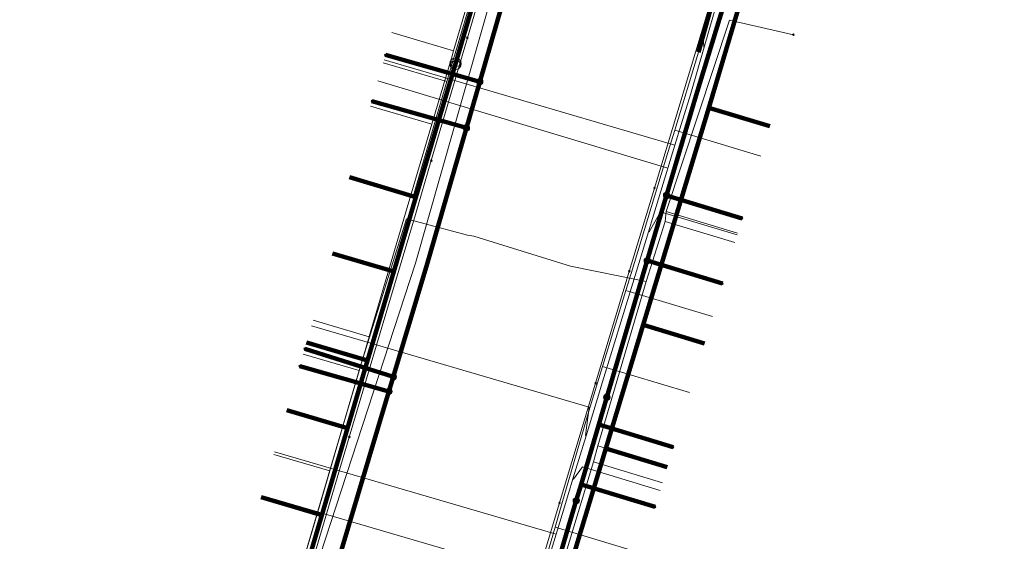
# Model space of a CAD drawing. Extents: x 152558 to 154479, y 462974 to 463683.
# Tile 333 of 638: x 154086 to 154120, y 463199 to 463217. Entities that reach past the tile are written whole.
import ezdxf
from ezdxf.lldxf.tags import DXFTag

# ---------------------------------------------------------------- set-up
doc = ezdxf.new("R2010")
doc.units = 0
doc.header["$LTSCALE"] = 0.2
doc.layers.get('0').update_dxf_attribs({"linetype": 'CONTINUOUS'})
for name, color, linetype, lineweight in [('B-RO-KL-DATA_COAXIAAL_17_ZIGGO BV-G', 90, 'KL-DATA-N', 18), ('B-RO-KL-DATA_COAXIAAL_7_ZIGGO BV-G', 90, 'KL-DATA-N', 18), ('B-RO-KL-DATA_DUCT_ZIGGO BV-G', 90, 'CONTINUOUS', 100), ('B-RO-KL-DATA_HULPSTUK_KPN BV-S', 90, 'CONTINUOUS', 25), ('B-RO-KL-DATA_HULPSTUK_REGGEFIBER OPERATOR BV-S', 90, 'CONTINUOUS', 25), ('B-RO-KL-DATA_HULPSTUK_ZIGGO BV-S', 90, 'CONTINUOUS', 25), ('B-RO-KL-DATA_KABELBED_KPN BV-G', 90, 'CONTINUOUS', 100), ('B-RO-KL-DATA_KABELBED_ZIGGO BV-G', 90, 'CONTINUOUS', 100), ('B-RO-KL-DATA_REGGEFIBER OPERATOR BV-G', 90, 'KL-DATA-N', 18), ('B-RO-KL-ET_LS_400 V_STEDIN NETBEHEER BV-G', 190, 'KL-LS-N', 18), ('B-RO-KL-GAS_LD_MANTELBUIS_ASBESTCEMENT_124_STEDIN NETBEHEER BV-G', 50, 'CONTINUOUS', 100), ('B-RO-KL-GAS_LD_PE_32_0.1 BAR_STEDIN NETBEHEER BV-G', 50, 'KL-GAS-LD-N', 18), ('B-RO-KL-GAS_LD_PVC_63_0.1 BAR_STEDIN NETBEHEER BV-G', 50, 'KL-GAS-LD-N', 18), ('B-RO-KL-WATER_100_VITENS-G', 170, 'KL-WATER-N', 18), ('B-RO-KL-WATER_HULPSTUK_VITENS-S', 170, 'CONTINUOUS', 25)]:
    doc.layers.add(name, color=color, linetype=linetype, lineweight=lineweight)
doc.styles.add('NLCS-ISO', font='NLCS-ISO.ttf')
tags = doc.linetypes.add('KL-DATA-N', pattern='A,4,-1,[101,NLCS.SHX,S=0.5,R=0,X=0,Y=0],-1,4,-1,["D",Standard,S=1,R=0,X=-0.25,Y=-0.5],-1.5', length=12.5).pattern_tags.tags
tags[18] = DXFTag(74, 10)
tags = doc.linetypes.add('KL-GAS-LD-N', pattern='A,4,-1,[69,NLCS.SHX,S=0.5,R=0,X=0,Y=0],-1,4,-1,["L",Standard,S=1,R=0,X=0.25,Y=-0.5],-2', length=13).pattern_tags.tags
tags[18] = DXFTag(74, 10)
tags = doc.linetypes.add('KL-LS-N', pattern='A,4,-1,[103,NLCS.SHX,S=0.75,R=0,X=0,Y=0],-1,4,-1,["L",Standard,S=1,R=0,X=0,Y=-0.5],-2', length=13).pattern_tags.tags
tags[18] = DXFTag(74, 10)
doc.linetypes.add('KL-WATER-N', pattern='A,7,-0.5,[168,NLCS.SHX,S=0.75,R=0,X=0.75,Y=0],-2', length=9.5)

# ---------------------------------------------------------------- blocks, each defined once
blk = doc.blocks.new('SKL-WTB_HULP_OVERLENGTE-SO')
at = {"color": 0, "linetype": 'ByBlock', "lineweight": 18}
for centre, radius in [((0, 0), 1), ((-0.42, 0), 0.417), ((0.42, 0), 0.417)]:
    blk.add_circle(centre, radius, dxfattribs=at)
at = {"color": 0, "linetype": 'ByBlock', "lineweight": 18, "style": 'NLCS-ISO', "flags": 1}
for tag, p in [('TYPE', (1.5, 0)), ('LABEL', (1.5, -1.5)), ('OMSCHRIJVING', (1.5, -3))]:
    blk.add_attdef(tag, p, '', height=1, dxfattribs=at)
blk = doc.blocks.new('SKL-WTB_HULP_OVERIG-SO')
at = {"color": 0, "linetype": 'ByBlock', "lineweight": 18}
for points in [[(-0.14, 0.14), (0.14, -0.14)], [(0.14, 0.14), (-0.14, -0.14)]]:
    blk.add_lwpolyline(points, dxfattribs=at)
at = {"color": 0, "linetype": 'ByBlock', "lineweight": 18, "style": 'NLCS-ISO', "flags": 1}
for tag, p in [('TYPE', (1.5, 0)), ('LABEL', (1.5, -1.5)), ('OMSCHRIJVING', (1.5, -3))]:
    blk.add_attdef(tag, p, '', height=1, dxfattribs=at)
blk = doc.blocks.new('SKL-WTB_HULP_MOF-SO')
at = {"linetype": 'ByBlock', "lineweight": 18}
h = blk.add_hatch(color=0, dxfattribs=at)
h.dxf.hatch_style = 1
h.paths.add_polyline_path([(-0.5625, 0, 1), (0.5625, 0, 1)])
at = {"color": 0, "linetype": 'ByBlock', "lineweight": 18}
blk.add_circle((0, 0), 0.5625, dxfattribs=at)
at = {"color": 0, "linetype": 'ByBlock', "lineweight": 18, "style": 'NLCS-ISO', "flags": 1}
for tag, p in [('TYPE', (1.5, 0)), ('LABEL', (1.5, -1.5)), ('OMSCHRIJVING', (1.5, -3))]:
    blk.add_attdef(tag, p, '', height=1, dxfattribs=at)

msp = doc.modelspace()

# ---------------------------------------------------------------- linework, layer by layer
at = {"layer": 'B-RO-KL-DATA_COAXIAAL_17_ZIGGO BV-G', "flags": 128}
for points in [[(154029.423, 463067.701), (154029.759, 463068.216), (154030.431, 463067.778), (154032.513, 463066.421), (154034.757, 463064.958), (154035.105, 463064.731), (154035.088, 463064.739), (154037.116, 463063.552), (154038.186, 463062.976), (154039.185, 463062.438), (154041.293, 463061.398), (154042.618, 463060.802), (154043.436, 463060.434), (154045.612, 463059.547), (154049.426, 463058.097), (154049.598, 463058.048), (154053.749, 463056.86), (154054.222, 463056.717), (154055.179, 463056.426), (154062.379, 463054.242), (154063.034, 463054.043), (154063.416, 463053.927), (154065.581, 463064.581), (154065.683, 463065.086), (154065.733, 463065.331), (154065.783, 463065.576), (154066.035, 463066.813), (154066.141, 463067.338), (154067.908, 463073.246), (154068.235, 463074.339), (154068.378, 463074.818), (154069.069, 463077.126), (154069.557, 463078.757), (154071.085, 463083.865), (154073.364, 463091.552), (154074.202, 463094.379), (154075.223, 463097.823), (154075.892, 463100.08), (154076.49, 463102.097), (154076.747, 463102.964), (154077.918, 463106.914), (154078.281, 463108.137), (154078.839, 463110.019), (154078.979, 463110.486), (154080.627, 463115.995), (154082.046, 463120.735), (154082.419, 463121.982), (154084.628, 463129.363), (154085.76, 463133.145), (154087.15, 463137.791), (154087.208, 463137.986), (154089.173, 463144.55), (154090.892, 463150.296), (154091.248, 463151.484), (154093.273, 463158.25), (154093.961, 463160.549), (154094.978, 463163.947), (154097.098, 463171.032), (154098.485, 463175.667), (154099.623, 463179.468), (154099.852, 463180.234), (154101.902, 463187.084), (154102.176, 463188), (154102.218, 463188.14), (154102.339, 463188.546), (154103.573, 463192.668), (154104.95, 463197.267), (154105.35, 463198.604), (154105.692, 463199.745), (154106.347, 463201.907), (154107.668, 463206.268), (154109.986, 463213.926), (154112.009, 463220.604), (154112.984, 463224.011), (154113.107, 463224.444), (154113.176, 463224.684), (154113.245, 463224.924), (154113.314, 463225.164), (154113.383, 463225.404), (154113.752, 463226.697), (154114.681, 463229.943), (154114.925, 463230.798), (154115.069, 463231.3), (154116.966, 463237.403), (154117.855, 463240.265), (154118.861, 463243.503), (154119.375, 463245.238), (154120.117, 463247.745), (154120.83, 463250), (154121.727, 463252.934), (154122.93, 463256.871), (154124.576, 463262.255), (154124.763, 463262.888), (154125.681, 463266.002), (154128.19, 463274.512), (154129.486, 463278.909), (154129.801, 463279.979), (154130, 463280.653), (154130.509, 463282.378), (154132.517, 463289.187), (154133.79, 463293.506), (154135.205, 463298.304), (154138.408, 463309.168), (154140.696, 463316.923), (154141.004, 463317.969), (154142.06, 463321.549), (154143.28, 463325.687), (154145.538, 463333.347), (154145.833, 463334.348), (154146.358, 463336.128), (154153.347, 463335.311), (154160.381, 463335.067), (154167.181, 463335.385), (154167.411, 463335.396), (154168.811, 463335.576), (154168.413, 463334.85), (154168.17, 463334.406), (154168.055, 463334.197), (154167.746, 463333.633), (154167.455, 463333.103), (154167.402, 463333.006), (154167.318, 463332.853), (154167.079, 463332.418), (154166.84, 463331.982), (154167.495, 463331.589), (154167.996, 463331.289), (154168.335, 463331.085), (154168.284, 463330.999)], [(154120.958, 462987.819), (154120.001, 462988.092), (154120.028, 462988.188), (154120.055, 462988.284), (154120.083, 462988.38), (154120.138, 462988.573), (154119.942, 462988.629), (154115.31, 462989.247), (154114.779, 462989.398), (154117.263, 462997.747), (154117.277, 462997.795), (154117.353, 462998.048), (154118.486, 463001.854), (154119.86, 463003.272), (154120.988, 463004.21), (154121.556, 463004.721), (154121.981, 463005.428), (154129.22, 463033.412), (154129.153, 463033.787), (154128.861, 463034.161), (154128.4, 463034.481), (154130.728, 463033.802), (154132.44, 463033.303), (154132.972, 463033.148), (154133.217, 463033.077), (154133.554, 463032.979), (154134.362, 463035.752), (154135.133, 463043.855), (154135.128, 463043.856), (154126.108, 463046.44), (154100.207, 463054.123), (154097.399, 463054.694), (154067.442, 463063.942), (154067.032, 463064.437), (154066.649, 463064.812), (154066.348, 463065.256), (154066.14, 463065.75), (154066.035, 463066.276), (154066.035, 463066.813), (154066.141, 463067.338), (154067.908, 463073.246), (154068.235, 463074.339), (154068.378, 463074.818), (154069.069, 463077.126), (154069.557, 463078.757), (154071.085, 463083.865), (154073.364, 463091.552), (154074.202, 463094.379), (154075.223, 463097.823), (154075.892, 463100.08), (154076.49, 463102.097), (154076.747, 463102.964), (154077.918, 463106.914), (154078.281, 463108.137), (154078.839, 463110.019), (154078.979, 463110.486), (154080.627, 463115.995), (154082.046, 463120.735), (154082.419, 463121.982), (154084.628, 463129.363), (154085.76, 463133.145), (154087.15, 463137.791), (154087.208, 463137.986), (154089.173, 463144.55), (154090.892, 463150.296), (154091.248, 463151.484), (154093.273, 463158.25), (154093.961, 463160.549), (154094.978, 463163.947), (154097.098, 463171.032), (154098.485, 463175.667), (154099.623, 463179.468), (154099.852, 463180.234), (154101.902, 463187.084), (154102.176, 463188), (154102.218, 463188.14), (154102.339, 463188.546), (154103.573, 463192.668), (154104.95, 463197.267), (154105.35, 463198.604), (154105.692, 463199.745), (154106.347, 463201.907), (154107.668, 463206.268), (154109.986, 463213.926), (154112.009, 463220.604), (154112.984, 463224.011), (154113.107, 463224.444), (154113.176, 463224.684), (154113.245, 463224.924), (154113.314, 463225.164), (154113.383, 463225.404), (154113.752, 463226.697), (154114.681, 463229.943), (154114.925, 463230.798), (154115.069, 463231.3), (154116.966, 463237.403), (154117.855, 463240.265), (154118.861, 463243.503), (154119.375, 463245.238), (154120.117, 463247.745), (154120.83, 463250), (154121.727, 463252.934), (154122.93, 463256.871), (154124.576, 463262.255), (154124.763, 463262.888), (154125.681, 463266.002), (154128.19, 463274.512), (154129.486, 463278.909), (154129.801, 463279.979), (154130, 463280.653), (154130.509, 463282.378), (154132.517, 463289.187), (154133.79, 463293.506), (154135.205, 463298.304), (154138.408, 463309.168), (154140.696, 463316.923), (154141.004, 463317.969), (154142.06, 463321.549), (154143.28, 463325.687), (154145.538, 463333.347), (154147.832, 463332.656), (154150.74, 463331.14), (154156.152, 463328.32), (154158.551, 463327.07), (154162.502, 463324.904), (154162.629, 463324.835), (154162.853, 463324.712), (154163.126, 463325.209), (154163.171, 463325.292), (154163.868, 463326.562), (154165.89, 463330.249), (154166.058, 463330.556), (154166.153, 463330.729), (154166.421, 463331.217), (154166.541, 463331.436), (154166.649, 463331.633), (154166.661, 463331.655), (154166.781, 463331.874), (154167.43, 463331.512), (154167.876, 463331.244), (154168.284, 463330.999)], [(154121.26, 463222.009), (154121.106, 463221.509), (154119.049, 463222.143), (154118.004, 463222.465), (154117.14, 463222.731), (154115.992, 463223.085), (154113.804, 463223.758), (154112.984, 463224.011), (154112.009, 463220.604), (154109.986, 463213.926), (154107.668, 463206.268), (154106.347, 463201.907), (154105.692, 463199.745), (154105.35, 463198.604), (154104.95, 463197.267), (154103.573, 463192.668), (154102.339, 463188.546), (154102.218, 463188.14), (154102.176, 463188), (154093.679, 463190.561), (154093.527, 463190.607), (154092.862, 463190.807)]]:
    msp.add_lwpolyline(points, dxfattribs=at)
at = {"layer": 'B-RO-KL-DATA_COAXIAAL_7_ZIGGO BV-G', "flags": 128}
for points in [[(154092.862, 463190.807), (154093.527, 463190.607), (154093.679, 463190.561), (154102.176, 463188), (154102.218, 463188.14), (154102.339, 463188.546), (154103.573, 463192.668), (154104.95, 463197.267), (154105.35, 463198.604), (154105.692, 463199.745), (154106.347, 463201.907), (154107.668, 463206.268), (154109.986, 463213.926), (154112.139, 463213.278)], [(154092.862, 463190.807), (154093.527, 463190.607), (154093.679, 463190.561), (154102.176, 463188), (154102.218, 463188.14), (154102.339, 463188.546), (154103.573, 463192.668), (154104.95, 463197.267), (154105.35, 463198.604), (154105.692, 463199.745), (154106.347, 463201.907), (154107.668, 463206.268), (154109.828, 463205.618)], [(154092.862, 463190.807), (154093.527, 463190.607), (154093.762, 463190.846), (154094.388, 463192.993), (154095.57, 463196.981), (154096.335, 463199.563), (154097.244, 463202.632), (154097.95, 463205.013), (154095.795, 463205.644)], [(154092.862, 463190.807), (154093.527, 463190.607), (154093.762, 463190.846), (154094.388, 463192.993), (154095.57, 463196.981), (154096.335, 463199.563), (154097.244, 463202.632), (154095.101, 463203.26)], [(154092.862, 463190.807), (154093.527, 463190.607), (154093.679, 463190.561), (154102.176, 463188), (154102.218, 463188.14), (154102.339, 463188.546), (154103.573, 463192.668), (154104.95, 463197.267), (154105.35, 463198.604), (154105.692, 463199.745), (154106.347, 463201.907), (154108.514, 463201.254)]]:
    msp.add_lwpolyline(points, dxfattribs=at)
at = {"layer": 'B-RO-KL-DATA_DUCT_ZIGGO BV-G', "flags": 128}
for points in [[(154105.35, 463198.604), (154106.347, 463201.907), (154107.668, 463206.268), (154109.986, 463213.926), (154112.984, 463224.011), (154113.107, 463224.444), (154113.176, 463224.684), (154113.245, 463224.924), (154113.314, 463225.164), (154114.681, 463229.943), (154114.925, 463230.798), (154116.966, 463237.403), (154117.855, 463240.265), (154119.375, 463245.238)], [(154119.375, 463245.238), (154117.855, 463240.265), (154116.966, 463237.403), (154114.925, 463230.798), (154114.681, 463229.943), (154113.314, 463225.164), (154113.245, 463224.924), (154113.176, 463224.684), (154113.107, 463224.444), (154112.984, 463224.011), (154109.986, 463213.926), (154107.668, 463206.268), (154106.347, 463201.907), (154105.35, 463198.604)], [(154119.375, 463245.238), (154117.855, 463240.265), (154116.966, 463237.403), (154114.925, 463230.798), (154114.681, 463229.943), (154113.314, 463225.164), (154113.245, 463224.924), (154113.176, 463224.684), (154113.107, 463224.444), (154112.984, 463224.011), (154109.986, 463213.926), (154107.668, 463206.268), (154106.347, 463201.907), (154105.35, 463198.604)], [(154113.107, 463224.444), (154112.984, 463224.011), (154109.986, 463213.926), (154107.668, 463206.268), (154106.347, 463201.907), (154105.35, 463198.604), (154104.95, 463197.267), (154103.573, 463192.668), (154102.218, 463188.14)]]:
    msp.add_lwpolyline(points, dxfattribs=at)
at = {"layer": 'B-RO-KL-DATA_KABELBED_KPN BV-G', "flags": 128}
for points in [[(154112.004, 463249.705), (154111.622, 463248.491), (154110.857, 463245.843), (154108.85, 463238.889), (154108.628, 463238.122), (154108.198, 463236.633), (154108.088, 463236.253), (154106, 463229.019), (154105.667, 463227.867), (154105.39, 463226.905), (154104.157, 463222.637), (154103.533, 463220.476), (154101.907, 463214.843), (154101.436, 463213.213), (154100.028, 463208.335), (154098.706, 463203.926), (154096.172, 463195.472), (154096.034, 463195.013), (154096.034, 463195.012)], [(154103.183, 463192.885), (154104.048, 463195.808), (154104.19, 463196.29), (154105.309, 463200.073), (154105.477, 463200.641), (154106.103, 463202.756), (154106.387, 463203.717), (154107.812, 463208.534), (154109.538, 463214.369), (154113.048, 463225.872), (154117.717, 463241.468), (154117.887, 463242.036), (154119.496, 463247.411)], [(154101.907, 463214.843), (154098.581, 463215.786)], [(154101.436, 463213.213), (154098.103, 463214.158)], [(154108.492, 463210.833), (154111.153, 463210.021)], [(154107.812, 463208.534), (154110.462, 463207.724)], [(154098.86, 463204.439), (154095.737, 463205.427)], [(154098.706, 463203.926), (154095.558, 463204.818)], [(154106.387, 463203.717), (154106.103, 463202.756), (154108.725, 463201.956)], [(154105.309, 463200.073), (154105.477, 463200.641), (154108.09, 463199.849)]]:
    msp.add_lwpolyline(points, dxfattribs=at)
at = {"layer": 'B-RO-KL-DATA_KABELBED_ZIGGO BV-G', "flags": 128}
for points in [[(154109.986, 463213.926), (154112.984, 463224.011)], [(154101.05, 463215.474), (154102.148, 463219.225)], [(154099.658, 463210.777), (154101.05, 463215.474)], [(154107.668, 463206.268), (154109.986, 463213.926)], [(154112.139, 463213.278), (154109.986, 463213.926)], [(154097.31, 463211.471), (154099.658, 463210.777)], [(154098.879, 463208.148), (154099.658, 463210.777)], [(154096.715, 463208.782), (154098.879, 463208.148)], [(154097.95, 463205.013), (154098.879, 463208.148)], [(154106.347, 463201.907), (154107.668, 463206.268)], [(154109.828, 463205.618), (154107.668, 463206.268)], [(154095.795, 463205.644), (154097.95, 463205.013)], [(154097.244, 463202.632), (154097.95, 463205.013)], [(154095.101, 463203.26), (154097.244, 463202.632)], [(154096.335, 463199.563), (154097.244, 463202.632)], [(154105.35, 463198.604), (154106.347, 463201.907)], [(154108.514, 463201.254), (154106.347, 463201.907)], [(154096.335, 463199.563), (154094.196, 463200.19)], [(154095.57, 463196.981), (154096.335, 463199.563)]]:
    msp.add_lwpolyline(points, dxfattribs=at)
at = {"layer": 'B-RO-KL-DATA_REGGEFIBER OPERATOR BV-G', "flags": 128}
for points in [[(154100.74, 463214.85), (154102.451, 463220.589)], [(154067.503, 463072.943), (154068.598, 463075.463), (154073.674, 463092.621), (154073.759, 463092.925), (154075.581, 463099.128), (154076.588, 463102.593), (154078.018, 463107.471), (154078.863, 463110.373), (154080.705, 463116.45), (154080.957, 463117.393), (154082.388, 463122.181), (154083.424, 463125.759), (154085.664, 463133.374), (154086.191, 463135.165), (154088.286, 463142.05), (154088.947, 463144.397), (154090.791, 463150.491), (154091.453, 463152.723), (154092.951, 463157.927), (154093.898, 463161.11), (154095.625, 463166.745), (154096.219, 463168.761), (154097.937, 463174.634), (154098.669, 463176.984), (154100.469, 463183.288), (154101.791, 463187.607), (154102.87, 463191.263), (154103.568, 463193.674), (154105.918, 463201.436), (154106.072, 463202.002), (154107.775, 463207.798), (154108.438, 463209.914), (154108.483, 463210.266), (154110.714, 463217.015), (154112.969, 463216.497)], [(154108.483, 463210.266), (154110.714, 463217.015), (154112.969, 463216.497)], [(154098.5, 463215.508), (154100.74, 463214.85)], [(154097.31, 463211.453), (154099.559, 463210.793), (154100.74, 463214.85)], [(154097.778, 463205.045), (154099.321, 463210.011), (154101.473, 463209.436), (154101.702, 463209.394), (154105.105, 463208.339), (154107.775, 463207.798)], [(154108.438, 463209.914), (154108.483, 463210.266)], [(154108.483, 463210.266), (154110.999, 463209.508)], [(154107.775, 463207.798), (154108.438, 463209.914)], [(154108.438, 463209.914), (154110.899, 463209.174)], [(154106.072, 463202.002), (154107.775, 463207.798)], [(154095.795, 463205.627), (154097.778, 463205.045)], [(154095.681, 463205.238), (154097.652, 463204.66)], [(154097.652, 463204.66), (154097.778, 463205.045)], [(154095.464, 463197.219), (154097.652, 463204.66)], [(154105.918, 463201.436), (154106.072, 463202.002)], [(154106.072, 463202.002), (154108.517, 463201.265)], [(154103.568, 463193.674), (154105.918, 463201.436)], [(154105.918, 463201.436), (154108.349, 463200.705)]]:
    msp.add_lwpolyline(points, dxfattribs=at)
at = {"layer": 'B-RO-KL-ET_LS_400 V_STEDIN NETBEHEER BV-G', "flags": 128}
for points in [[(154090.563, 463151.675), (154090.894, 463152.799), (154091.625, 463155.279), (154091.957, 463156.406), (154092.059, 463156.751), (154092.684, 463158.87), (154092.87, 463159.502), (154093.164, 463160.5), (154093.495, 463161.623), (154094.034, 463163.452), (154094.239, 463164.147), (154094.578, 463165.298), (154094.659, 463165.573), (154095.097, 463167.056), (154095.199, 463167.403), (154095.728, 463169.196), (154095.825, 463169.526), (154096.364, 463171.356), (154096.771, 463172.738), (154096.989, 463173.476), (154097.054, 463173.696), (154097.394, 463174.85), (154097.609, 463175.581), (154098.153, 463177.428), (154098.159, 463177.448), (154098.525, 463178.688), (154098.773, 463179.531), (154099.398, 463181.651), (154099.937, 463183.482), (154100.02, 463183.763), (154100.443, 463185.202), (154100.83, 463186.514), (154100.833, 463186.523), (154101.326, 463188.194), (154102.401, 463191.711), (154102.54, 463192.166), (154102.916, 463193.394), (154103.246, 463194.473), (154103.866, 463196.502), (154103.885, 463196.564), (154104.127, 463197.356), (154104.596, 463198.886), (154104.81, 463199.587), (154105.034, 463200.321), (154105.192, 463200.839), (154105.657, 463202.358), (154106.014, 463203.525), (154106.238, 463204.258), (154107.303, 463207.742), (154107.857, 463209.553), (154108.001, 463210.024), (154108.507, 463211.679), (154108.543, 463211.797), (154108.789, 463212.602), (154109.011, 463213.33), (154109.347, 463214.428), (154109.82, 463216.063), (154110.148, 463217.195), (154111.371, 463221.42), (154112.516, 463225.378), (154112.608, 463225.696), (154112.971, 463226.952), (154113.661, 463229.336), (154114.15, 463231.024), (154114.673, 463232.832), (154114.779, 463233.198), (154114.835, 463233.38), (154115.365, 463235.104), (154115.512, 463235.582), (154115.878, 463236.775), (154116.188, 463237.785), (154117.162, 463240.956), (154117.72, 463242.771), (154117.765, 463242.917), (154117.867, 463243.249), (154118.091, 463243.978), (154119.06, 463247.133), (154119.581, 463248.827), (154120.437, 463251.654), (154120.524, 463251.943), (154121.157, 463254.052), (154121.353, 463254.705), (154121.721, 463255.932), (154122.065, 463257.079), (154122.079, 463257.127), (154122.176, 463257.448), (154123.525, 463261.939), (154123.636, 463262.31), (154123.782, 463262.796), (154124.356, 463264.708), (154124.516, 463265.243), (154124.902, 463266.53), (154125.7, 463269.186), (154126.362, 463271.392), (154126.427, 463271.61), (154126.887, 463273.142), (154128.101, 463277.232), (154128.424, 463278.324), (154128.669, 463279.151), (154128.903, 463279.943), (154129.13, 463280.71), (154129.482, 463281.9), (154129.762, 463282.846), (154129.897, 463283.302), (154130.238, 463284.453), (154130.762, 463286.224), (154131.475, 463288.635), (154131.739, 463289.526), (154132.195, 463291.067), (154132.516, 463292.154), (154132.66, 463292.64), (154132.908, 463293.477), (154133.188, 463294.424), (154133.822, 463296.567), (154133.964, 463297.046), (154133.996, 463297.155), (154135.334, 463301.676), (154135.518, 463302.297), (154136.314, 463304.989), (154136.686, 463306.248), (154137.399, 463308.657), (154137.978, 463310.613), (154139.464, 463315.638), (154140.3, 463318.465), (154140.559, 463319.339), (154142.507, 463325.921), (154144.826, 463333.761), (154145.043, 463334.17), (154145.35, 463334.531), (154145.611, 463334.715), (154145.835, 463334.803), (154146.002, 463334.825), (154146.345, 463334.798), (154155.034, 463331.63), (154157.578, 463330.212), (154159.988, 463328.868), (154161.786, 463327.866), (154163.431, 463326.949), (154164.822, 463326.174), (154168.522, 463324.111), (154175.66, 463320.132)], [(154103.762, 463222.948), (154099.645, 463208.45), (154094.04, 463191.278), (154089.207, 463174.301)], [(154102.877, 463221.541), (154110.546, 463219.289), (154109.769, 463216.599), (154109.801, 463216.069), (154109.82, 463216.063)], [(154098.531, 463215.612), (154108.789, 463212.602)], [(154098.315, 463214.877), (154108.543, 463211.797)], [(154110.98, 463209.447), (154108.282, 463210.26), (154107.876, 463209.547), (154107.857, 463209.553)], [(154095.974, 463206.239), (154105.758, 463203.37), (154105.638, 463202.364), (154105.657, 463202.358)], [(154094.672, 463201.795), (154104.596, 463198.886)], [(154108.267, 463200.435), (154105.53, 463201.259), (154105.211, 463200.833), (154105.192, 463200.839)], [(154094.222, 463200.259), (154104.127, 463197.356)]]:
    msp.add_lwpolyline(points, dxfattribs=at)
at = {"layer": 'B-RO-KL-GAS_LD_MANTELBUIS_ASBESTCEMENT_124_STEDIN NETBEHEER BV-G', "flags": 128}
msp.add_lwpolyline([(154109.624, 463215.884), (154111.912, 463224.07)], dxfattribs=at)
at = {"layer": 'B-RO-KL-GAS_LD_PE_32_0.1 BAR_STEDIN NETBEHEER BV-G', "flags": 128}
for points in [[(154098.812, 463216.571), (154100.98, 463215.935)], [(154098.052, 463213.981), (154100.215, 463213.345)], [(154111.816, 463212.222), (154108.784, 463213.136)], [(154110.111, 463206.561), (154107.056, 463207.481)], [(154096.031, 463206.431), (154098.005, 463205.852)], [(154109.304, 463203.88), (154106.239, 463204.803)], [(154094.644, 463201.699), (154096.617, 463201.121)], [(154094.222, 463200.259), (154096.194, 463199.681)], [(154107.602, 463198.226), (154104.562, 463199.141)]]:
    msp.add_lwpolyline(points, dxfattribs=at)
at = {"layer": 'B-RO-KL-GAS_LD_PVC_63_0.1 BAR_STEDIN NETBEHEER BV-G', "flags": 128}
for points in [[(154136.505, 463306.236), (154135.18, 463306.636), (154128.648, 463308.445), (154128.591, 463308.239), (154128.325, 463307.497), (154128.019, 463306.632), (154127.133, 463303.595), (154127.09, 463303.448), (154126.473, 463301.336), (154126.079, 463299.987), (154125.277, 463297.239), (154125.003, 463296.301), (154123.646, 463291.456), (154123.64, 463291.433), (154122.992, 463289.122), (154122.582, 463287.657), (154121.57, 463284.042), (154121.44, 463283.578), (154120.833, 463281.411), (154120.627, 463280.732), (154119.987, 463278.624), (154119.725, 463277.763), (154119.403, 463276.702), (154118.233, 463272.854), (154118.088, 463272.381), (154116.705, 463267.886), (154116.547, 463267.373), (154115.753, 463264.792), (154115.456, 463263.828), (154114.091, 463259.355), (154114.067, 463259.276), (154113.061, 463255.896), (154113.034, 463255.804), (154112.089, 463252.631), (154111.494, 463250.673), (154110.031, 463245.948), (154109.819, 463245.264), (154109.291, 463243.56), (154109.017, 463242.675), (154107.809, 463238.775), (154107.682, 463238.366), (154106.992, 463236.068), (154106.649, 463234.923), (154105.644, 463231.574), (154105.423, 463230.836), (154104.762, 463228.633), (154104.473, 463227.671), (154103.531, 463224.532), (154103.142, 463223.235), (154102.521, 463221.153), (154102.485, 463221.031), (154100.98, 463215.935), (154100.928, 463215.759), (154100.215, 463213.345), (154099.617, 463211.318), (154098.009, 463205.864), (154098.005, 463205.852), (154097.032, 463202.536), (154096.617, 463201.121), (154096.194, 463199.681), (154095.762, 463198.208), (154094.456, 463193.759), (154094.426, 463193.655), (154092.843, 463188.342), (154092.729, 463187.961), (154092.24, 463186.33), (154091.726, 463184.612), (154090.908, 463181.88), (154090.637, 463180.975), (154089.553, 463177.356), (154089.236, 463176.29), (154088.724, 463174.564), (154088.353, 463173.314), (154087.152, 463169.266), (154086.831, 463168.182), (154086.319, 463166.456), (154086.132, 463165.825), (154084.856, 463161.511), (154084.546, 463160.461), (154084.235, 463159.407), (154083.419, 463156.644), (154081.791, 463151.126), (154081.748, 463150.978), (154081.214, 463149.155), (154080.751, 463147.574), (154079.608, 463143.669), (154079.249, 463142.445), (154078.8, 463140.91), (154078.401, 463139.53), (154077.227, 463135.455), (154076.896, 463134.306), (154076.454, 463132.769), (154075.71, 463130.187), (154074.466, 463125.868), (154073.646, 463123.022), (154073.352, 463122), (154071.513, 463116.047), (154071.495, 463115.988), (154070.923, 463114.136), (154070.518, 463112.821), (154069.407, 463109.04), (154069.079, 463107.923), (154068.515, 463106.004), (154068.207, 463104.956), (154066.914, 463100.553), (154066.698, 463099.819), (154066.153, 463097.894), (154065.625, 463096.033), (154064.992, 463093.8), (154064.57, 463092.589), (154072.533, 463090.241)], [(154072.533, 463090.241), (154072.654, 463090.652), (154072.876, 463091.403), (154073.612, 463093.898), (154073.915, 463094.926), (154075.19, 463099.248), (154075.354, 463099.803), (154076.089, 463102.297), (154076.472, 463103.594), (154077.58, 463107.351), (154077.705, 463107.774), (154078.205, 463109.469), (154078.497, 463110.46), (154078.852, 463111.662), (154079.606, 463114.221), (154080.071, 463115.794), (154080.134, 463116.007), (154080.809, 463118.287), (154081.164, 463119.487), (154081.498, 463120.615), (154082.249, 463123.151), (154082.29, 463123.289), (154082.609, 463124.367), (154083.328, 463126.795), (154083.596, 463127.7), (154083.747, 463128.211), (154084.747, 463131.588), (154085.007, 463132.467), (154085.801, 463135.151), (154086.14, 463136.295), (154087.548, 463141.052), (154087.733, 463141.677), (154088.471, 463144.169), (154088.844, 463145.444), (154090.002, 463149.401), (154090.163, 463149.951), (154090.838, 463152.255), (154091.021, 463152.88), (154092.35, 463157.421), (154092.57, 463158.173), (154093.357, 463160.86), (154093.736, 463162.155), (154094.759, 463165.648), (154094.912, 463166.172), (154095.643, 463168.668), (154096.059, 463170.088), (154097.392, 463174.642), (154097.45, 463174.841), (154098.122, 463177.139), (154098.717, 463179.171), (154099.733, 463182.642), (154099.917, 463183.272), (154100.591, 463185.575), (154100.711, 463185.984), (154102.237, 463191.196), (154102.892, 463193.432), (154103.397, 463195.159), (154103.459, 463195.371), (154104.562, 463199.141), (154104.801, 463199.959), (154105.757, 463203.228), (154106.109, 463204.379), (154106.239, 463204.803), (154107.056, 463207.481), (154107.24, 463208.083), (154108.542, 463212.344), (154108.784, 463213.136), (154109.623, 463215.884), (154111.979, 463224.28)]]:
    msp.add_lwpolyline(points, dxfattribs=at)
at = {"layer": 'B-RO-KL-WATER_100_VITENS-G', "flags": 128}
for points in [[(154070.153, 463086.689), (154064.4, 463088.468), (154066.236, 463094.403), (154066.936, 463096.894), (154067.863, 463100.196), (154068.978, 463104.164), (154070.092, 463108.131), (154071.54, 463113.286), (154072.321, 463116.067), (154074.55, 463124.003), (154076.258, 463130.085), (154077.706, 463135.24), (154079.081, 463140.134), (154080.05, 463143.581), (154081.124, 463147.403), (154082.165, 463151.111), (154083.47, 463155.756), (154083.801, 463156.87), (154085.056, 463161.092), (154086.229, 463165.04), (154087.484, 463169.262), (154088.657, 463173.21), (154089.831, 463177.159), (154091.004, 463181.107), (154092.178, 463185.055), (154093.079, 463188.085), (154094.799, 463193.871), (154096.054, 463198.093), (154097.308, 463202.314), (154098.4, 463205.99), (154099.639, 463210.158), (154100.198, 463212.061), (154101.47, 463216.394), (154102.599, 463220.237), (154103.759, 463224.19), (154104.243, 463225.837)], [(154086.595, 463139.938), (154086.677, 463140.21), (154087.073, 463141.523), (154088.169, 463145.156), (154089.359, 463149.099), (154090.549, 463153.041), (154091.822, 463157.261), (154093.012, 463161.203), (154094.202, 463165.146), (154095.668, 463170.005), (154096.858, 463173.948), (154098.131, 463178.167), (154099.321, 463182.11), (154100.208, 463185.049), (154101.758, 463190.185), (154103.527, 463196.048), (154104.717, 463199.991), (154105.99, 463204.21), (154107.18, 463208.153), (154108.067, 463211.092), (154111.993, 463224.107)]]:
    msp.add_lwpolyline(points, dxfattribs=at)

# ---------------------------------------------------------------- block references
at = {"layer": 'B-RO-KL-DATA_HULPSTUK_KPN BV-S', "xscale": 0.2, "yscale": 0.2, "zscale": 0.2}
for name, p in [('SKL-WTB_HULP_OVERIG-SO', (154098.581, 463215.786)), ('SKL-WTB_HULP_MOF-SO', (154101.907, 463214.843)), ('SKL-WTB_HULP_OVERIG-SO', (154101.907, 463214.843)), ('SKL-WTB_HULP_OVERIG-SO', (154098.103, 463214.158)), ('SKL-WTB_HULP_MOF-SO', (154101.437, 463213.213)), ('SKL-WTB_HULP_OVERIG-SO', (154101.437, 463213.213)), ('SKL-WTB_HULP_MOF-SO', (154108.492, 463210.833)), ('SKL-WTB_HULP_OVERIG-SO', (154108.492, 463210.833)), ('SKL-WTB_HULP_OVERIG-SO', (154111.153, 463210.021)), ('SKL-WTB_HULP_MOF-SO', (154107.812, 463208.534)), ('SKL-WTB_HULP_OVERIG-SO', (154107.812, 463208.534)), ('SKL-WTB_HULP_OVERIG-SO', (154110.462, 463207.724)), ('SKL-WTB_HULP_OVERIG-SO', (154095.737, 463205.427)), ('SKL-WTB_HULP_OVERIG-SO', (154095.558, 463204.818)), ('SKL-WTB_HULP_MOF-SO', (154098.86, 463204.439)), ('SKL-WTB_HULP_OVERIG-SO', (154098.86, 463204.439)), ('SKL-WTB_HULP_MOF-SO', (154098.706, 463203.926)), ('SKL-WTB_HULP_OVERIG-SO', (154098.706, 463203.926)), ('SKL-WTB_HULP_MOF-SO', (154106.387, 463203.717)), ('SKL-WTB_HULP_OVERIG-SO', (154106.387, 463203.717)), ('SKL-WTB_HULP_OVERIG-SO', (154108.725, 463201.956)), ('SKL-WTB_HULP_MOF-SO', (154105.309, 463200.073)), ('SKL-WTB_HULP_OVERIG-SO', (154105.309, 463200.073)), ('SKL-WTB_HULP_OVERIG-SO', (154108.09, 463199.849))]:
    msp.add_blockref(name, p, dxfattribs=at)
at = {"layer": 'B-RO-KL-DATA_HULPSTUK_REGGEFIBER OPERATOR BV-S', "xscale": 0.2, "yscale": 0.2, "zscale": 0.2}
msp.add_blockref('SKL-WTB_HULP_OVERIG-SO', (154112.969, 463216.498), dxfattribs=at)
at = {"layer": 'B-RO-KL-DATA_HULPSTUK_ZIGGO BV-S', "xscale": 0.2, "yscale": 0.2, "zscale": 0.2}
msp.add_blockref('SKL-WTB_HULP_OVERLENGTE-SO', (154101.05, 463215.474), dxfattribs=at)
at = {"layer": 'B-RO-KL-WATER_HULPSTUK_VITENS-S', "xscale": 0.2, "yscale": 0.2, "zscale": 0.2}
for p in [(154101.47, 463216.394), (154100.198, 463212.061), (154108.067, 463211.092), (154107.18, 463208.153), (154105.99, 463204.21), (154097.308, 463202.314), (154104.717, 463199.991)]:
    msp.add_blockref('SKL-WTB_HULP_OVERIG-SO', p, dxfattribs=at)

doc.saveas('drawing.dxf')
